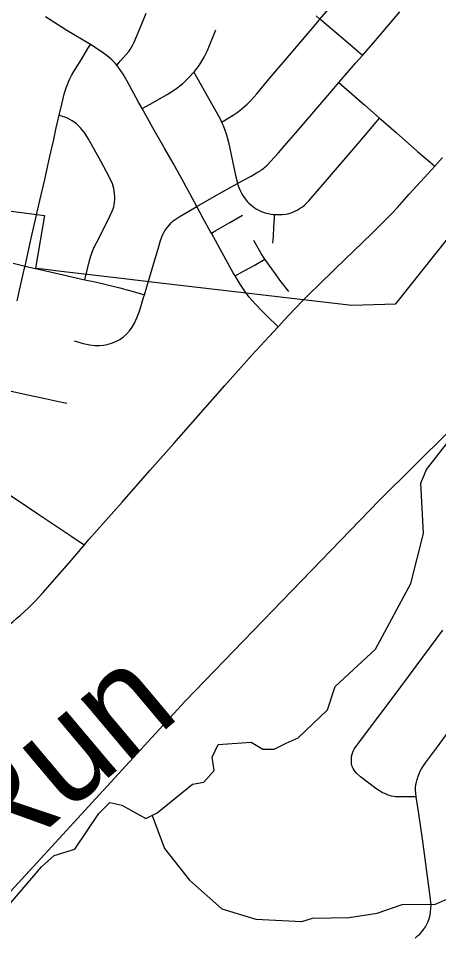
# Model space of a CAD drawing. Extents: x -1.4 to 35.4, y 0 to 22.
# Drawn here: x 11.028 to 11.42, y 17.342 to 18.196 of the extents above; entities that cross this region are included whole.
import ezdxf

# ---------------------------------------------------------------- set-up
doc = ezdxf.new("R2010")
doc.units = 0
for name, color, linetype in [('GM_X_City_Street', 7, 'Continuous'), ('GM_X_County_Road', 7, 'Continuous'), ('GM_X_County_Text', 7, 'Continuous'), ('GM_X_Minor_River', 7, 'Continuous'), ('GM_X_Minor_River_Text', 7, 'Continuous'), ('GM_X_Rail_Line', 7, 'Continuous')]:
    doc.layers.add(name, color=color, linetype=linetype)

msp = doc.modelspace()

# ---------------------------------------------------------------- linework, layer by layer
at = {"layer": 'GM_X_City_Street'}
for points in [[(11.21743, 18.09916), (11.22104, 18.10127), (11.22514, 18.10368), (11.22815, 18.10554), (11.23204, 18.10808), (11.23465, 18.11008), (11.2369, 18.11194), (11.24133, 18.11592), (11.24463, 18.11911), (11.25024, 18.12555), (11.26024, 18.13752), (11.26739, 18.14589), (11.27847, 18.15887), (11.28575, 18.16735), (11.307, 18.19247), (11.30905, 18.19486), (11.33206, 18.22168)], [(11.08025, 17.89569), (11.08868, 17.89334), (11.0947, 17.89211), (11.09954, 17.89151), (11.1038, 17.89139), (11.10741, 17.89165), (11.11099, 17.89228), (11.11507, 17.89346), (11.11901, 17.89505), (11.12277, 17.89702), (11.12626, 17.89941), (11.12895, 17.90184), (11.13177, 17.905), (11.13428, 17.90843), (11.13641, 17.91211), (11.1387, 17.91712), (11.14106, 17.92346), (11.14478, 17.93594), (11.14565, 17.93867), (11.148, 17.94599), (11.15525, 17.97105), (11.15825, 17.98116), (11.16051, 17.98895), (11.16183, 17.99248), (11.16267, 17.99448), (11.16341, 17.99594), (11.16464, 17.99808), (11.16612, 18.00029), (11.16888, 18.00376), (11.17081, 18.00572), (11.17252, 18.00724), (11.17409, 18.00848), (11.178, 18.01109), (11.19436, 18.0206), (11.21063, 18.03009), (11.22316, 18.03717), (11.23228, 18.04211), (11.23791, 18.04516), (11.24495, 18.04897), (11.25001, 18.05184), (11.2539, 18.05427), (11.25494, 18.05498), (11.25636, 18.05604), (11.25749, 18.05702), (11.25947, 18.05893), (11.26682, 18.06666), (11.27033, 18.07053), (11.27571, 18.07672), (11.28666, 18.08918), (11.32181, 18.13024), (11.32671, 18.13591), (11.34253, 18.15421), (11.34848, 18.16105), (11.35879, 18.17294), (11.36931, 18.18515), (11.38337, 18.20165)], [(11.2701, 17.90882), (11.26023, 17.91848), (11.25447, 17.92412), (11.24892, 17.92993), (11.24326, 17.93646), (11.23915, 17.94184), (11.23469, 17.9485), (11.23009, 17.95622), (11.22835, 17.95914), (11.21947, 17.97479), (11.2079, 17.99581), (11.2069, 17.99763), (11.2003, 18.0096), (11.19436, 18.0206), (11.18229, 18.04293), (11.1724, 18.06091), (11.16419, 18.07484), (11.15335, 18.09366), (11.14345, 18.11171), (11.14017, 18.1177), (11.12958, 18.13723), (11.12576, 18.14366), (11.12161, 18.1499), (11.11994, 18.15194), (11.11837, 18.15386), (11.11471, 18.15748), (11.11087, 18.16076), (11.10628, 18.16406), (11.09535, 18.17117), (11.0735, 18.18438), (11.0536, 18.19699)], [(11.11994, 18.15194), (11.12337, 18.15595), (11.13101, 18.16488), (11.13223, 18.16652), (11.13365, 18.16868), (11.13486, 18.17084), (11.1361, 18.17356), (11.14255, 18.18898), (11.14711, 18.20051)], [(11.34848, 18.16105), (11.34419, 18.16476), (11.33515, 18.17256), (11.32284, 18.18304), (11.31052, 18.19359), (11.30905, 18.19486), (11.30552, 18.19786)], [(11.14345, 18.11171), (11.15099, 18.11592), (11.16673, 18.12473), (11.17453, 18.12986), (11.18092, 18.1348), (11.18678, 18.14036), (11.1915, 18.14545), (11.19228, 18.1463), (11.19643, 18.15173), (11.20138, 18.15964), (11.20435, 18.16581), (11.2122, 18.18478)], [(11.02718, 17.93298), (11.02995, 17.94573), (11.03409, 17.96327), (11.03453, 17.96527), (11.04023, 17.9912), (11.04822, 18.02635), (11.05285, 18.04567), (11.05672, 18.06316), (11.05938, 18.07514), (11.06114, 18.08307), (11.06355, 18.09368), (11.06625, 18.10557), (11.06863, 18.11567), (11.07133, 18.12639), (11.07266, 18.13099), (11.07385, 18.13411), (11.07499, 18.13671), (11.07587, 18.13869), (11.07785, 18.14251), (11.08004, 18.1463), (11.08729, 18.15808), (11.09303, 18.16741), (11.09535, 18.17117)], [(11.1915, 18.14545), (11.19432, 18.14046), (11.21599, 18.10207), (11.21743, 18.09916), (11.21886, 18.09588), (11.22016, 18.09259), (11.22164, 18.08831), (11.22375, 18.08053), (11.22764, 18.06294), (11.23081, 18.04833), (11.23188, 18.04356), (11.23228, 18.04211), (11.23268, 18.04065), (11.23355, 18.03821), (11.23466, 18.03563), (11.23597, 18.03318), (11.23721, 18.03098), (11.23857, 18.02895), (11.2396, 18.02755), (11.24047, 18.02644), (11.24167, 18.02503), (11.24279, 18.02391), (11.24477, 18.02224), (11.24733, 18.02017), (11.24907, 18.01891), (11.25096, 18.01779), (11.25308, 18.01672), (11.25547, 18.01572), (11.25778, 18.01491), (11.26081, 18.01407), (11.26347, 18.01356), (11.26571, 18.01328), (11.26681, 18.0132), (11.2688, 18.01316), (11.27191, 18.01313), (11.27426, 18.01329), (11.27747, 18.01367), (11.28006, 18.01424), (11.28229, 18.01488), (11.28436, 18.01565), (11.28631, 18.01652), (11.28841, 18.01767), (11.29009, 18.01865), (11.29267, 18.02044), (11.2946, 18.02195), (11.29659, 18.02374), (11.29866, 18.02579), (11.30838, 18.03707), (11.33303, 18.06579), (11.34618, 18.08119), (11.36143, 18.09909), (11.36455, 18.10273)], [(11.32671, 18.13591), (11.32901, 18.1339), (11.33878, 18.12533), (11.35074, 18.11485), (11.36455, 18.10273), (11.36589, 18.10156), (11.37987, 18.0893), (11.39992, 18.07171), (11.41153, 18.06198), (11.41599, 18.05823)], [(11.09012, 17.95263), (11.0923, 17.96151), (11.09451, 17.97057), (11.09566, 17.97452), (11.09701, 17.9783), (11.09886, 17.98273), (11.10091, 17.98674), (11.11199, 18.00832), (11.11571, 18.01619), (11.11662, 18.01862), (11.11713, 18.02033), (11.11751, 18.02221), (11.1178, 18.02462), (11.11798, 18.02704), (11.11799, 18.02959), (11.11785, 18.03242), (11.11754, 18.03517), (11.11713, 18.03729), (11.11658, 18.03942), (11.1158, 18.04165), (11.11459, 18.04464), (11.11043, 18.05299), (11.10503, 18.0628), (11.09321, 18.08399), (11.09068, 18.08791), (11.08949, 18.08972), (11.08744, 18.09222), (11.08589, 18.094), (11.08393, 18.09595), (11.08226, 18.0974), (11.08029, 18.09892), (11.07823, 18.10031), (11.07607, 18.10155), (11.07386, 18.10268), (11.07159, 18.10363), (11.0695, 18.10439), (11.06625, 18.10557)], [(11.26527, 17.98643), (11.26563, 17.99266), (11.26614, 18.00156), (11.26658, 18.00936), (11.26681, 18.0132)], [(11.2079, 17.99581), (11.21224, 17.99836), (11.22502, 18.00587), (11.2369, 18.01247)], [(11.25764, 17.97164), (11.25423, 17.97696), (11.25263, 17.97965), (11.2474, 17.98914)], [(11.23009, 17.95622), (11.23447, 17.95861), (11.24783, 17.96589), (11.2561, 17.97073), (11.25764, 17.97164)], [(11.28004, 17.94174), (11.27181, 17.95224), (11.26826, 17.957), (11.25764, 17.97164)], [(11.02344, 17.96784), (11.03453, 17.96527), (11.05792, 17.95985), (11.09012, 17.95263), (11.09972, 17.95048), (11.12267, 17.94502), (11.13161, 17.94244), (11.1394, 17.94035), (11.14565, 17.93867)], [(11.00854, 17.85176), (11.01328, 17.85074), (11.02309, 17.84863), (11.0326, 17.84659), (11.04306, 17.84434), (11.05326, 17.84215), (11.0643, 17.83978), (11.07326, 17.83786)], [(10.90863, 17.82602), (10.91109, 17.82444), (10.91956, 17.819), (10.92947, 17.81265), (10.93828, 17.80663), (10.9538, 17.79602), (10.97348, 17.78312), (10.98982, 17.77254), (11.00956, 17.75943), (11.02885, 17.7466), (11.04627, 17.73503), (11.06127, 17.72507), (11.07815, 17.71385), (11.08499, 17.70931), (11.08972, 17.70617)], [(11.39858, 17.47188), (11.39605, 17.47186), (11.39045, 17.47179), (11.38257, 17.47169), (11.3792, 17.47194), (11.37772, 17.4721), (11.37558, 17.47251), (11.37336, 17.47317), (11.3713, 17.47399), (11.36933, 17.47481), (11.36738, 17.47571), (11.36448, 17.47736), (11.36095, 17.47947), (11.34665, 17.49039), (11.34298, 17.49373), (11.34171, 17.49528), (11.34073, 17.49669), (11.33999, 17.49816), (11.33908, 17.50005), (11.33852, 17.50245), (11.33834, 17.50432), (11.33825, 17.50616), (11.33843, 17.50827), (11.33869, 17.51049), (11.33925, 17.51254), (11.34007, 17.51435), (11.34098, 17.516), (11.34253, 17.51845), (11.34508, 17.52191), (11.34872, 17.52667), (11.3771, 17.56435), (11.39848, 17.59333), (11.42338, 17.62664)], [(11.39751, 17.34044), (11.39989, 17.34249), (11.40162, 17.34397), (11.40385, 17.34641), (11.40549, 17.34841), (11.40717, 17.3509), (11.40836, 17.35293), (11.40976, 17.35605), (11.41091, 17.35943), (11.41157, 17.36213), (11.41206, 17.36488), (11.41231, 17.36797), (11.41243, 17.37108), (11.41172, 17.37912), (11.40434, 17.43269), (11.40104, 17.45607), (11.39858, 17.47188), (11.39811, 17.47824), (11.39809, 17.48059), (11.39837, 17.4832), (11.39882, 17.48544), (11.39943, 17.48804), (11.40038, 17.49103), (11.40133, 17.49331), (11.40236, 17.49572), (11.40353, 17.49776), (11.40726, 17.50348), (11.41761, 17.51719), (11.44125, 17.54918)]]:
    msp.add_lwpolyline(points, dxfattribs=at)
at = {"layer": 'GM_X_County_Road'}
msp.add_line((11.41599, 18.05823), (11.42307, 18.0663), dxfattribs=at)
for points in [[(11.37564, 18.01394), (11.38135, 18.01984), (11.39207, 18.03197), (11.41323, 18.05508), (11.41599, 18.05823)], [(11.2701, 17.90882), (11.27612, 17.91525), (11.28503, 17.92479), (11.29406, 17.93424), (11.3005, 17.94064), (11.307, 17.94679), (11.32327, 17.96278), (11.3576, 17.99582), (11.36922, 18.00731), (11.37564, 18.01394)], [(11.08972, 17.70617), (11.09391, 17.71113), (11.12494, 17.74579), (11.15071, 17.77523), (11.17291, 17.80039), (11.19351, 17.82353), (11.22055, 17.8541), (11.24574, 17.88241), (11.26169, 17.89983), (11.2701, 17.90882)], [(11.05124, 17.66188), (11.06406, 17.67628), (11.0755, 17.68935), (11.08972, 17.70617)], [(10.9031, 17.56558), (10.90935, 17.56932), (10.91106, 17.57034), (10.92537, 17.57848), (10.94632, 17.58958), (10.96597, 17.59985), (10.97781, 17.60618), (10.98727, 17.61128), (10.99557, 17.61588), (11.00074, 17.61901), (11.00609, 17.62238), (11.01085, 17.62558), (11.01727, 17.62994), (11.02302, 17.63446), (11.02691, 17.63785), (11.02977, 17.64026), (11.03803, 17.64787), (11.04419, 17.65421), (11.0506, 17.66116), (11.05124, 17.66188)]]:
    msp.add_lwpolyline(points, dxfattribs=at)
at = {"layer": 'GM_X_County_Text'}
msp.add_lwpolyline([(11.00688, 18.01831), (11.05271, 18.01227), (11.04432, 17.96347), (11.05115, 17.96267), (11.06817, 17.96067), (11.11887, 17.9547), (11.1578, 17.95012), (11.33877, 17.92884), (11.37957, 17.93006), (11.54909, 18.14281)], dxfattribs=at)
at = {"layer": 'GM_X_Minor_River'}
for points in [[(10.98303, 17.3289), (11.04967, 17.40675), (11.06161, 17.41718), (11.08071, 17.42331), (11.10329, 17.45634), (11.11334, 17.46642), (11.12469, 17.46395), (11.14688, 17.45179), (11.1576, 17.45693), (11.19033, 17.48371), (11.20099, 17.48543), (11.21067, 17.49627), (11.20861, 17.50884), (11.21412, 17.52052), (11.24491, 17.52265), (11.25581, 17.51601), (11.26645, 17.51621), (11.27755, 17.52171), (11.28865, 17.52684), (11.31605, 17.55258), (11.32326, 17.57448), (11.36068, 17.60916), (11.39362, 17.67012), (11.40543, 17.71663), (11.40281, 17.76339), (11.40834, 17.77621), (11.45725, 17.8388)], [(11.1527, 17.45458), (11.16425, 17.42377), (11.18767, 17.39451), (11.21759, 17.3678), (11.24932, 17.35814), (11.29218, 17.35589), (11.30211, 17.35914), (11.33629, 17.35969), (11.36218, 17.36381), (11.38548, 17.37176), (11.41662, 17.37199), (11.43881, 17.38186)]]:
    msp.add_lwpolyline(points, dxfattribs=at)
at = {"layer": 'GM_X_Rail_Line'}
msp.add_lwpolyline([(10.2986, 16.54036), (10.50718, 16.8304), (10.57033, 16.90889), (10.63636, 16.98834), (10.733, 17.08598), (10.9337, 17.29006), (11.02807, 17.39166), (11.18363, 17.56081), (11.36451, 17.7475), (11.46115, 17.84325), (11.56832, 17.95719), (11.70802, 18.10082), (11.80849, 18.21094), (11.92906, 18.33639), (12.04014, 18.45841), (12.11883, 18.53811), (12.18271, 18.60212), (12.23711, 18.64781), (12.28785, 18.68071), (12.35026, 18.72023), (12.42332, 18.75892), (12.58124, 18.82074), (12.80982, 18.90385), (12.87728, 18.92938)], dxfattribs=at)

# ---------------------------------------------------------------- texts
at = {"layer": 'GM_X_Minor_River_Text'}
msp.add_text('Run', height=0.094694, rotation=40.13063, dxfattribs=at).set_placement((11.00286, 17.39739))

doc.saveas('drawing.dxf')
